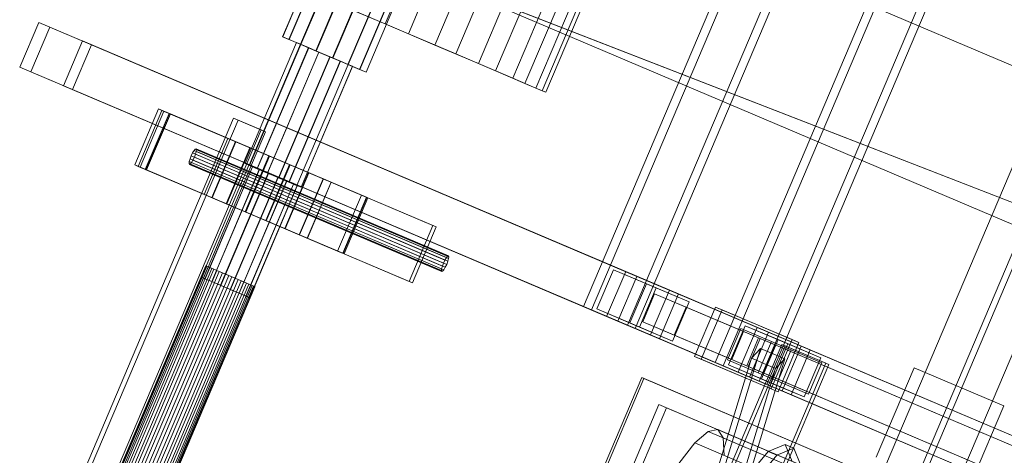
# Model space of a CAD drawing. Header units: millimetres. Extents: x -4738 to 65662, y -68080 to 6847.
# Tile 518 of 656: x 17989 to 18799, y -18870 to -18512. Entities that reach past the tile are written whole.
import ezdxf

# ---------------------------------------------------------------- set-up
doc = ezdxf.new("R2010")
doc.units = ezdxf.units.MM
doc.layers.add('superior_C10', color=7, linetype='Continuous', lineweight=0)

msp = doc.modelspace()

# ---------------------------------------------------------------- linework, layer by layer
at = {"layer": 'superior_C10'}
for p, q in [((19405.667, -17218.263), (18366.275, -19666.785)), ((19430.981, -17229.008), (18391.588, -19677.531)), ((18396.191, -19679.485), (19435.583, -17230.962)), ((18421.504, -19690.23), (19460.897, -17241.708)), ((18205.369, -18525.691), (18473.032, -17895.151)), ((18473.107, -17895.183), (18205.444, -18525.723)), ((18210.523, -18527.879), (18478.186, -17897.339)), ((18210.736, -18527.97), (18478.399, -17897.429)), ((18220.12, -18531.953), (18487.783, -17901.413)), ((18220.44, -18532.089), (18488.103, -17901.548)), ((18232.7, -18537.294), (18500.363, -17906.753)), ((18233.077, -18537.454), (18500.74, -17906.913)), ((18246.348, -18543.087), (18514.011, -17912.546)), ((18246.725, -18543.247), (18514.388, -17912.706)), ((18258.986, -18548.452), (18526.649, -17917.911)), ((18259.306, -18548.587), (18526.969, -17918.047)), ((18268.689, -18552.571), (18536.353, -17922.03)), ((18268.903, -18552.661), (18536.566, -17922.121)), ((18273.982, -18554.817), (18541.645, -17924.277)), ((18274.057, -18554.849), (18541.72, -17924.309)), ((18452.756, -18747.491), (18804.43, -17919.044)), ((18810.889, -17921.786), (18459.215, -18750.233)), ((18840.503, -17934.357), (18488.828, -18762.804)), ((18495.287, -18765.546), (18846.961, -17937.098)), ((18289.537, -18515.25), (18523.986, -17962.951)), ((18560.973, -18793.429), (18912.647, -17964.982)), ((18308.716, -18523.391), (18543.165, -17971.093)), ((18919.106, -17967.724), (18567.432, -18796.171)), ((18330.418, -18532.604), (18564.867, -17980.305)), ((18948.72, -17980.295), (18597.046, -18808.742)), ((18603.504, -18811.484), (18955.179, -17983.036)), ((18347.613, -18539.903), (18582.063, -17987.605)), ((18366.249, -18547.814), (18600.699, -17995.516)), ((18380.289, -18553.774), (18614.739, -18001.476)), ((18394.589, -18559.844), (18629.039, -18007.546)), ((18404.517, -18564.059), (18638.966, -18011.76)), ((18413.506, -18567.875), (18647.956, -18015.576)), ((18418.645, -18570.056), (18653.095, -18017.758)), ((18421.711, -18571.358), (18656.161, -18019.059)), ((18355.713, -18358.659), (18991.941, -18628.736)), ((18993.04, -18629.203), (18356.812, -18359.125)), ((18241.459, -18440.523), (27684.903, -22449.244)), ((27685.833, -22449.639), (18242.389, -18440.917)), ((18308.823, -18469.118), (18966.137, -18724.57)), ((18967.236, -18725.037), (18309.922, -18469.585)), ((18289.537, -18515.25), (18246.392, -18496.935)), ((18266.247, -18505.364), (18308.716, -18523.391)), ((18004.877, -18513.913), (17989.247, -18550.733)), ((18014.104, -18517.83), (18004.877, -18513.913)), ((18487.345, -18718.72), (18004.877, -18513.913)), ((18330.418, -18532.604), (18289.537, -18515.25)), ((17998.474, -18554.65), (18014.104, -18517.83)), ((18496.572, -18722.636), (18014.104, -18517.83)), ((18308.716, -18523.391), (18347.613, -18539.903)), ((18040.862, -18529.188), (18025.232, -18566.008)), ((18032.613, -18569.142), (18048.243, -18532.322)), ((18048.243, -18532.322), (18040.862, -18529.188)), ((18523.33, -18733.995), (18040.862, -18529.188)), ((18530.712, -18737.129), (18048.243, -18532.322)), ((18174.465, -18629.901), (18216.666, -18530.487)), ((18216.717, -18530.508), (18174.516, -18629.922)), ((18177.924, -18631.369), (18220.125, -18531.955)), ((18178.067, -18631.43), (18220.268, -18532.016)), ((18205.369, -18525.691), (18210.523, -18527.879)), ((18205.444, -18525.723), (18205.369, -18525.691)), ((18210.736, -18527.97), (18205.444, -18525.723)), ((18210.523, -18527.879), (18220.12, -18531.953)), ((18220.44, -18532.089), (18210.736, -18527.97)), ((18220.125, -18531.955), (18216.666, -18530.487)), ((18216.666, -18530.487), (18216.717, -18530.508)), ((18216.717, -18530.508), (18220.268, -18532.016)), ((18220.12, -18531.953), (18232.7, -18537.294)), ((18226.565, -18534.689), (18220.125, -18531.955)), ((18220.268, -18532.016), (18226.779, -18534.78)), ((18233.077, -18537.454), (18220.44, -18532.089)), ((18366.249, -18547.814), (18330.418, -18532.604)), ((18184.364, -18634.103), (18226.565, -18534.689)), ((18184.579, -18634.194), (18226.779, -18534.78)), ((18192.806, -18637.686), (18235.007, -18538.273)), ((18193.059, -18637.794), (18235.26, -18538.38)), ((18235.007, -18538.273), (18226.565, -18534.689)), ((18226.779, -18534.78), (18235.26, -18538.38)), ((18232.7, -18537.294), (18246.348, -18543.087)), ((18246.725, -18543.247), (18233.077, -18537.454)), ((18244.165, -18542.16), (18235.007, -18538.273)), ((18235.26, -18538.38), (18244.418, -18542.268)), ((18347.613, -18539.903), (18380.289, -18553.774)), ((18201.965, -18641.574), (18244.165, -18542.16)), ((18202.218, -18641.682), (18244.418, -18542.268)), ((18210.445, -18645.174), (18252.646, -18545.76)), ((18210.66, -18645.265), (18252.861, -18545.852)), ((18216.957, -18647.938), (18259.158, -18548.525)), ((18217.1, -18647.999), (18259.301, -18548.585)), ((18252.646, -18545.76), (18244.165, -18542.16)), ((18244.418, -18542.268), (18252.861, -18545.852)), ((18246.348, -18543.087), (18258.986, -18548.452)), ((18259.306, -18548.587), (18246.725, -18543.247)), ((18259.158, -18548.525), (18252.646, -18545.76)), ((18252.861, -18545.852), (18259.301, -18548.585)), ((18258.986, -18548.452), (18268.689, -18552.571)), ((18262.709, -18550.032), (18259.158, -18548.525)), ((18259.301, -18548.585), (18262.759, -18550.053)), ((18268.903, -18552.661), (18259.306, -18548.587)), ((18394.589, -18559.844), (18366.249, -18547.814)), ((17989.247, -18550.733), (17998.474, -18554.65)), ((18471.715, -18755.539), (17989.247, -18550.733)), ((17998.474, -18554.65), (18480.942, -18759.456)), ((18220.508, -18649.446), (18262.709, -18550.032)), ((18220.558, -18649.467), (18262.759, -18550.053)), ((18262.759, -18550.053), (18262.709, -18550.032)), ((18268.689, -18552.571), (18273.982, -18554.817)), ((18274.057, -18554.849), (18268.903, -18552.661)), ((18273.982, -18554.817), (18274.057, -18554.849)), ((18380.289, -18553.774), (18404.517, -18564.059)), ((18025.232, -18566.008), (18032.613, -18569.142)), ((18507.7, -18770.815), (18025.232, -18566.008)), ((18413.506, -18567.875), (18394.589, -18559.844)), ((18404.517, -18564.059), (18418.645, -18570.056)), ((18032.613, -18569.142), (18515.082, -18773.948)), ((18421.711, -18571.358), (18413.506, -18567.875)), ((18418.645, -18570.056), (18421.711, -18571.358)), ((18083.842, -18631.084), (18103.379, -18585.059)), ((18106.147, -18586.234), (18086.61, -18632.259)), ((18088.246, -18632.953), (18107.784, -18586.929)), ((18092.491, -18634.755), (18112.028, -18588.73)), ((18112.397, -18588.887), (18092.86, -18634.912)), ((18113.135, -18589.2), (18093.598, -18635.225)), ((18103.379, -18585.059), (18328.831, -18680.763)), ((18103.379, -18585.059), (18106.147, -18586.234)), ((18331.6, -18681.938), (18106.147, -18586.234)), ((18107.784, -18586.929), (18270.109, -18655.836)), ((18107.784, -18586.929), (18112.397, -18588.887)), ((18112.028, -18588.73), (18274.354, -18657.637)), ((18112.028, -18588.73), (18113.135, -18589.2)), ((18274.723, -18657.794), (18112.397, -18588.887)), ((18275.461, -18658.107), (18113.135, -18589.2)), ((18007.581, -18963.731), (18165.053, -18592.771)), ((18168.744, -18594.338), (18011.272, -18965.298)), ((18165.053, -18592.771), (18187.598, -18602.341)), ((18165.053, -18592.771), (18168.744, -18594.338)), ((18191.289, -18603.908), (18168.744, -18594.338)), ((18187.598, -18602.341), (18030.126, -18973.302)), ((18033.817, -18974.869), (18191.289, -18603.908)), ((18191.289, -18603.908), (18187.598, -18602.341)), ((18140.772, -18655.25), (18160.309, -18609.226)), ((18160.402, -18609.265), (18140.864, -18655.29)), ((18147.146, -18657.956), (18166.683, -18611.931)), ((18147.41, -18658.068), (18166.947, -18612.043)), ((18166.683, -18611.931), (18160.309, -18609.226)), ((18160.309, -18609.226), (18160.402, -18609.265)), ((18160.402, -18609.265), (18166.947, -18612.043)), ((18178.554, -18616.97), (18166.683, -18611.931)), ((18166.947, -18612.043), (18178.949, -18617.138)), ((18131.381, -18621.195), (18130.236, -18623.619)), ((18132.549, -18619.223), (18131.381, -18621.195)), ((18338.798, -18709.243), (18131.381, -18621.195)), ((18133.561, -18618.004), (18132.549, -18619.223)), ((18339.965, -18707.271), (18132.549, -18619.223)), ((18132.82, -18624.716), (18133.768, -18622.208)), ((18134.263, -18617.724), (18133.561, -18618.004)), ((18340.977, -18706.052), (18133.561, -18618.004)), ((18133.768, -18622.208), (18134.376, -18619.999)), ((18341.184, -18710.256), (18133.768, -18622.208)), ((18134.549, -18618.424), (18134.263, -18617.724)), ((18341.68, -18705.772), (18134.263, -18617.724)), ((18134.376, -18619.999), (18134.549, -18618.424)), ((18341.792, -18708.047), (18134.376, -18619.999)), ((18341.966, -18706.472), (18134.549, -18618.424)), ((18159.016, -18662.995), (18178.554, -18616.97)), ((18159.412, -18663.163), (18178.949, -18617.138)), ((18194.114, -18623.575), (18178.554, -18616.97)), ((18178.949, -18617.138), (18194.58, -18623.773)), ((18128.681, -18628.336), (18128.507, -18629.91)), ((18128.507, -18629.91), (18128.793, -18630.611)), ((18335.923, -18717.958), (18128.507, -18629.91)), ((18129.288, -18626.126), (18128.681, -18628.336)), ((18336.097, -18716.384), (18128.681, -18628.336)), ((18128.793, -18630.611), (18129.495, -18630.33)), ((18128.793, -18630.611), (18336.209, -18718.659)), ((18130.236, -18623.619), (18129.288, -18626.126)), ((18336.704, -18714.174), (18129.288, -18626.126)), ((18129.495, -18630.33), (18130.507, -18629.111)), ((18336.912, -18718.378), (18129.495, -18630.33)), ((18337.653, -18711.667), (18130.236, -18623.619)), ((18130.507, -18629.111), (18131.675, -18627.14)), ((18337.924, -18717.159), (18130.507, -18629.111)), ((18131.675, -18627.14), (18132.82, -18624.716)), ((18339.091, -18715.187), (18131.675, -18627.14)), ((18340.236, -18712.763), (18132.82, -18624.716)), ((18174.465, -18629.901), (18177.924, -18631.369)), ((18174.516, -18629.922), (18174.465, -18629.901)), ((18178.067, -18631.43), (18174.516, -18629.922)), ((18174.576, -18669.6), (18194.114, -18623.575)), ((18175.043, -18669.798), (18194.58, -18623.773)), ((18191.456, -18676.766), (18210.994, -18630.741)), ((18210.994, -18630.741), (18194.114, -18623.575)), ((18194.58, -18623.773), (18211.46, -18630.939)), ((18226.625, -18637.376), (18210.994, -18630.741)), ((18309.294, -18726.788), (18083.842, -18631.084)), ((18086.61, -18632.259), (18083.842, -18631.084)), ((18086.61, -18632.259), (18312.062, -18727.963)), ((18250.572, -18701.86), (18088.246, -18632.953)), ((18092.86, -18634.912), (18088.246, -18632.953)), ((18254.816, -18703.662), (18092.491, -18634.755)), ((18093.598, -18635.225), (18092.491, -18634.755)), ((18092.86, -18634.912), (18255.185, -18703.819)), ((18093.598, -18635.225), (18255.924, -18704.132)), ((18138.554, -18723.293), (18177.629, -18631.244)), ((18177.672, -18631.262), (18138.597, -18723.312)), ((18141.537, -18724.56), (18180.612, -18632.51)), ((18141.661, -18724.612), (18180.736, -18632.563)), ((18147.094, -18726.919), (18186.169, -18634.869)), ((18147.279, -18726.997), (18186.354, -18634.947)), ((18154.377, -18730.01), (18193.452, -18637.961)), ((18154.595, -18730.103), (18193.67, -18638.053)), ((18180.612, -18632.51), (18177.629, -18631.244)), ((18177.629, -18631.244), (18177.672, -18631.262)), ((18177.672, -18631.262), (18180.736, -18632.563)), ((18177.924, -18631.369), (18184.364, -18634.103)), ((18184.579, -18634.194), (18178.067, -18631.43)), ((18186.169, -18634.869), (18180.612, -18632.51)), ((18180.736, -18632.563), (18186.354, -18634.947)), ((18184.364, -18634.103), (18192.806, -18637.686)), ((18193.059, -18637.794), (18184.579, -18634.194)), ((18193.452, -18637.961), (18186.169, -18634.869)), ((18186.354, -18634.947), (18193.67, -18638.053)), ((18191.923, -18676.964), (18211.46, -18630.939)), ((18192.806, -18637.686), (18201.965, -18641.574)), ((18202.218, -18641.682), (18193.059, -18637.794)), ((18201.353, -18641.315), (18193.452, -18637.961)), ((18193.67, -18638.053), (18201.572, -18641.407)), ((18207.087, -18683.401), (18226.625, -18637.376)), ((18207.483, -18683.569), (18227.02, -18637.544)), ((18211.46, -18630.939), (18227.02, -18637.544)), ((18238.627, -18642.471), (18226.625, -18637.376)), ((18227.02, -18637.544), (18238.891, -18642.583)), ((18162.278, -18733.364), (18201.353, -18641.315)), ((18162.497, -18733.457), (18201.572, -18641.407)), ((18169.595, -18736.47), (18208.67, -18644.421)), ((18169.78, -18736.549), (18208.855, -18644.499)), ((18175.213, -18738.855), (18214.288, -18646.805)), ((18175.337, -18738.908), (18214.411, -18646.858)), ((18208.67, -18644.421), (18201.353, -18641.315)), ((18201.572, -18641.407), (18208.855, -18644.499)), ((18201.965, -18641.574), (18210.445, -18645.174)), ((18210.66, -18645.265), (18202.218, -18641.682)), ((18214.288, -18646.805), (18208.67, -18644.421)), ((18208.855, -18644.499), (18214.411, -18646.858)), ((18210.445, -18645.174), (18216.957, -18647.938)), ((18217.1, -18647.999), (18210.66, -18645.265)), ((18217.352, -18648.106), (18214.288, -18646.805)), ((18214.411, -18646.858), (18217.395, -18648.124)), ((18219.089, -18688.496), (18238.627, -18642.471)), ((18219.353, -18688.608), (18238.891, -18642.583)), ((18225.635, -18691.275), (18245.172, -18645.25)), ((18225.727, -18691.314), (18245.265, -18645.289)), ((18245.172, -18645.25), (18238.627, -18642.471)), ((18238.891, -18642.583), (18245.265, -18645.289)), ((18245.265, -18645.289), (18245.172, -18645.25)), ((18178.277, -18740.156), (18217.352, -18648.106)), ((18178.32, -18740.174), (18217.395, -18648.124)), ((18216.957, -18647.938), (18220.508, -18649.446)), ((18220.558, -18649.467), (18217.1, -18647.999)), ((18217.395, -18648.124), (18217.352, -18648.106)), ((18220.508, -18649.446), (18220.558, -18649.467)), ((18140.772, -18655.25), (18147.146, -18657.956)), ((18140.864, -18655.29), (18140.772, -18655.25)), ((18147.41, -18658.068), (18140.864, -18655.29)), ((18147.146, -18657.956), (18159.016, -18662.995)), ((18159.412, -18663.163), (18147.41, -18658.068)), ((18159.016, -18662.995), (18174.576, -18669.6)), ((18175.043, -18669.798), (18159.412, -18663.163)), ((18270.109, -18655.836), (18250.572, -18701.86)), ((18274.354, -18657.637), (18254.816, -18703.662)), ((18255.185, -18703.819), (18274.723, -18657.794)), ((18255.924, -18704.132), (18275.461, -18658.107)), ((18274.723, -18657.794), (18270.109, -18655.836)), ((18275.461, -18658.107), (18274.354, -18657.637)), ((18174.576, -18669.6), (18191.456, -18676.766)), ((18191.923, -18676.964), (18175.043, -18669.798)), ((18191.456, -18676.766), (18207.087, -18683.401)), ((18207.483, -18683.569), (18191.923, -18676.964)), ((18207.087, -18683.401), (18219.089, -18688.496)), ((18219.353, -18688.608), (18207.483, -18683.569)), ((18328.831, -18680.763), (18309.294, -18726.788)), ((18312.062, -18727.963), (18331.6, -18681.938)), ((18331.6, -18681.938), (18328.831, -18680.763)), ((18219.089, -18688.496), (18225.635, -18691.275)), ((18225.727, -18691.314), (18219.353, -18688.608)), ((18225.635, -18691.275), (18225.727, -18691.314)), ((18250.572, -18701.86), (18255.185, -18703.819)), ((18254.816, -18703.662), (18255.924, -18704.132)), ((18336.704, -18714.174), (18337.653, -18711.667)), ((18337.653, -18711.667), (18338.798, -18709.243)), ((18338.798, -18709.243), (18339.965, -18707.271)), ((18339.965, -18707.271), (18340.977, -18706.052)), ((18341.184, -18710.256), (18340.236, -18712.763)), ((18340.977, -18706.052), (18341.68, -18705.772)), ((18341.792, -18708.047), (18341.184, -18710.256)), ((18341.68, -18705.772), (18341.966, -18706.472)), ((18341.966, -18706.472), (18341.792, -18708.047)), ((18142.13, -18713.948), (18034.869, -18966.624)), ((18035.244, -18966.783), (18142.505, -18714.107)), ((18143.133, -18714.373), (18035.872, -18967.05)), ((18144.231, -18714.84), (18036.971, -18967.516)), ((18145.445, -18715.355), (18038.184, -18968.031)), ((18147.193, -18716.097), (18039.932, -18968.773)), ((18148.909, -18716.825), (18041.648, -18969.502)), ((18151.186, -18717.792), (18043.926, -18970.469)), ((18153.288, -18718.684), (18046.027, -18971.361)), ((18155.94, -18719.81), (18048.68, -18972.487)), ((18142.13, -18713.948), (18143.133, -18714.373)), ((18142.505, -18714.107), (18142.13, -18713.948)), ((18144.231, -18714.84), (18142.505, -18714.107)), ((18143.133, -18714.373), (18145.445, -18715.355)), ((18147.193, -18716.097), (18144.231, -18714.84)), ((18145.445, -18715.355), (18148.909, -18716.825)), ((18151.186, -18717.792), (18147.193, -18716.097)), ((18148.909, -18716.825), (18153.288, -18718.684)), ((18155.94, -18719.81), (18151.186, -18717.792)), ((18153.288, -18718.684), (18158.285, -18720.805)), ((18161.131, -18722.014), (18155.94, -18719.81)), ((18335.923, -18717.958), (18336.097, -18716.384)), ((18336.209, -18718.659), (18335.923, -18717.958)), ((18336.097, -18716.384), (18336.704, -18714.174)), ((18336.912, -18718.378), (18336.209, -18718.659)), ((18337.924, -18717.159), (18336.912, -18718.378)), ((18339.091, -18715.187), (18337.924, -18717.159)), ((18340.236, -18712.763), (18339.091, -18715.187)), ((18463.778, -18749.454), (18477.454, -18717.237)), ((18487.345, -18718.72), (18471.715, -18755.539)), ((18477.454, -18717.237), (18504.509, -18728.721)), ((18477.454, -18717.237), (18512.517, -18732.121)), ((18496.572, -18722.636), (18487.345, -18718.72)), ((18595.562, -18764.657), (18487.345, -18718.72)), ((18158.285, -18720.805), (18051.024, -18973.482)), ((18161.131, -18722.014), (18053.87, -18974.69)), ((18163.558, -18723.044), (18056.297, -18975.72)), ((18166.404, -18724.252), (18059.144, -18976.929)), ((18168.748, -18725.247), (18061.488, -18977.924)), ((18171.401, -18726.373), (18064.14, -18979.05)), ((18173.503, -18727.265), (18066.242, -18979.942)), ((18138.554, -18723.293), (18141.537, -18724.56)), ((18138.597, -18723.312), (18138.554, -18723.293)), ((18141.661, -18724.612), (18138.597, -18723.312)), ((18141.537, -18724.56), (18147.094, -18726.919)), ((18147.279, -18726.997), (18141.661, -18724.612)), ((18147.094, -18726.919), (18154.377, -18730.01)), ((18154.595, -18730.103), (18147.279, -18726.997)), ((18158.285, -18720.805), (18163.558, -18723.044)), ((18166.404, -18724.252), (18161.131, -18722.014)), ((18163.558, -18723.044), (18168.748, -18725.247)), ((18171.401, -18726.373), (18166.404, -18724.252)), ((18168.748, -18725.247), (18173.503, -18727.265)), ((18175.78, -18728.232), (18171.401, -18726.373)), ((18173.503, -18727.265), (18177.496, -18728.961)), ((18309.294, -18726.788), (18312.062, -18727.963)), ((18480.942, -18759.456), (18496.572, -18722.636)), ((18604.789, -18768.574), (18496.572, -18722.636)), ((18175.78, -18728.232), (18068.52, -18980.909)), ((18177.496, -18728.961), (18070.236, -18981.637)), ((18179.244, -18729.703), (18071.983, -18982.379)), ((18180.457, -18730.218), (18073.197, -18982.894)), ((18181.556, -18730.684), (18074.296, -18983.361)), ((18182.184, -18730.951), (18074.924, -18983.627)), ((18182.559, -18731.11), (18075.298, -18983.786)), ((18154.377, -18730.01), (18162.278, -18733.364)), ((18162.497, -18733.457), (18154.595, -18730.103)), ((18162.278, -18733.364), (18169.595, -18736.47)), ((18169.78, -18736.549), (18162.497, -18733.457)), ((18179.244, -18729.703), (18175.78, -18728.232)), ((18177.496, -18728.961), (18180.457, -18730.218)), ((18181.556, -18730.684), (18179.244, -18729.703)), ((18180.457, -18730.218), (18182.184, -18730.951)), ((18182.559, -18731.11), (18181.556, -18730.684)), ((18182.184, -18730.951), (18182.559, -18731.11)), ((18504.509, -18728.721), (18490.832, -18760.939)), ((18512.517, -18732.121), (18498.841, -18764.338)), ((18504.509, -18728.721), (18539.571, -18743.605)), ((18523.33, -18733.995), (18507.7, -18770.815)), ((18539.571, -18743.605), (18512.517, -18732.121)), ((18530.712, -18737.129), (18523.33, -18733.995)), ((18631.547, -18779.933), (18523.33, -18733.995)), ((18169.595, -18736.47), (18175.213, -18738.855)), ((18175.337, -18738.908), (18169.78, -18736.549)), ((18175.213, -18738.855), (18178.277, -18740.156)), ((18178.32, -18740.174), (18175.337, -18738.908)), ((18178.277, -18740.156), (18178.32, -18740.174)), ((18511.175, -18736.983), (18501.406, -18759.996)), ((18537.005, -18747.948), (18511.175, -18736.983)), ((18584.33, -18768.037), (18511.175, -18736.983)), ((18515.082, -18773.948), (18530.712, -18737.129)), ((18525.895, -18775.823), (18539.571, -18743.605)), ((18638.929, -18783.067), (18530.712, -18737.129)), ((18488.828, -18762.804), (18452.756, -18747.491)), ((18459.215, -18750.233), (18452.756, -18747.491)), ((18459.215, -18750.233), (18495.287, -18765.546)), ((18490.832, -18760.939), (18463.778, -18749.454)), ((18498.841, -18764.338), (18463.778, -18749.454)), ((18527.237, -18770.96), (18537.005, -18747.948)), ((18610.16, -18779.002), (18537.005, -18747.948)), ((18543.914, -18788.36), (18561.107, -18747.858)), ((18566.643, -18750.209), (18549.45, -18790.71)), ((18561.107, -18747.858), (18624.233, -18774.656)), ((18561.107, -18747.858), (18566.643, -18750.209)), ((18629.769, -18777.006), (18566.643, -18750.209)), ((18471.715, -18755.539), (18480.942, -18759.456)), ((18579.932, -18801.477), (18471.715, -18755.539)), ((18480.942, -18759.456), (18589.159, -18805.394)), ((18501.406, -18759.996), (18527.237, -18770.96)), ((18574.561, -18791.05), (18501.406, -18759.996)), ((18488.828, -18762.804), (18495.287, -18765.546)), ((18490.832, -18760.939), (18525.895, -18775.823)), ((18498.841, -18764.338), (18525.895, -18775.823)), ((18570.96, -18791.151), (18581.901, -18765.377)), ((18571.995, -18795.392), (18585.672, -18763.175)), ((18574.561, -18791.05), (18584.33, -18768.037)), ((18595.562, -18764.657), (18579.932, -18801.477)), ((18581.901, -18765.377), (18607.152, -18776.096)), ((18581.901, -18765.377), (18623.422, -18783.002)), ((18584.33, -18768.037), (18610.16, -18779.002)), ((18585.672, -18763.175), (18612.726, -18774.659)), ((18585.672, -18763.175), (18620.734, -18778.059)), ((18604.789, -18768.574), (18595.562, -18764.657)), ((19677.734, -19224.037), (18595.562, -18764.657)), ((18507.7, -18770.815), (18515.082, -18773.948)), ((18615.917, -18816.753), (18507.7, -18770.815)), ((18515.082, -18773.948), (18623.299, -18819.886)), ((18527.237, -18770.96), (18600.391, -18802.015)), ((18596.626, -18773.257), (18586.858, -18796.269)), ((18588.095, -18796.795), (18597.863, -18773.782)), ((18589.159, -18805.394), (18604.789, -18768.574)), ((18607.152, -18776.096), (18596.211, -18801.869)), ((18597.863, -18773.782), (18596.626, -18773.257)), ((19713.86, -19247.52), (18596.626, -18773.257)), ((19715.097, -19248.046), (18597.863, -18773.782)), ((18612.726, -18774.659), (18599.05, -18806.877)), ((19686.961, -19227.954), (18604.789, -18768.574)), ((18624.233, -18774.656), (18607.04, -18815.157)), ((18648.673, -18793.721), (18607.152, -18776.096)), ((18612.726, -18774.659), (18647.788, -18789.543)), ((18629.769, -18777.006), (18624.233, -18774.656)), ((18481.01, -19096.26), (18615.819, -18778.688)), ((18618.402, -18779.785), (18483.594, -19097.356)), ((18598.255, -18781.948), (18524.927, -19022.413)), ((18590.651, -18789.88), (18598.255, -18781.948)), ((18598.255, -18781.948), (18618.095, -18790.37)), ((18610.16, -18779.002), (18600.391, -18802.015)), ((18620.734, -18778.059), (18607.058, -18810.276)), ((18623.422, -18783.002), (18612.481, -18808.776)), ((18612.576, -18817.508), (18629.769, -18777.006)), ((18615.819, -18778.688), (18651.891, -18794.001)), ((18615.819, -18778.688), (18618.402, -18779.785)), ((18631.547, -18779.933), (18615.917, -18816.753)), ((18654.475, -18795.098), (18618.402, -18779.785)), ((18647.788, -18789.543), (18620.734, -18778.059)), ((18623.299, -18819.886), (18638.929, -18783.067)), ((18648.673, -18793.721), (18623.422, -18783.002)), ((18638.929, -18783.067), (18631.547, -18779.933)), ((19713.719, -19239.313), (18631.547, -18779.933)), ((19721.1, -19242.446), (18638.929, -18783.067)), ((18590.651, -18789.88), (18517.323, -19030.344)), ((18607.04, -18815.157), (18543.914, -18788.36)), ((18549.45, -18790.71), (18543.914, -18788.36)), ((18544.766, -19030.835), (18618.095, -18790.37)), ((18549.45, -18790.71), (18612.576, -18817.508)), ((18596.211, -18801.869), (18570.96, -18791.151)), ((18612.481, -18808.776), (18570.96, -18791.151)), ((18600.391, -18802.015), (18574.561, -18791.05)), ((18610.491, -18798.302), (18590.651, -18789.88)), ((18618.095, -18790.37), (18610.491, -18798.302)), ((18634.112, -18821.761), (18647.788, -18789.543)), ((18651.891, -18794.001), (18517.083, -19111.572)), ((18519.666, -19112.669), (18654.475, -18795.098)), ((18610.491, -18798.302), (18537.162, -19038.766)), ((18597.046, -18808.742), (18560.973, -18793.429)), ((18567.432, -18796.171), (18560.973, -18793.429)), ((18567.432, -18796.171), (18603.504, -18811.484)), ((18599.05, -18806.877), (18571.995, -18795.392)), ((18607.058, -18810.276), (18571.995, -18795.392)), ((18586.858, -18796.269), (18588.095, -18796.795)), ((19704.092, -19270.533), (18586.858, -18796.269)), ((18588.095, -18796.795), (19705.329, -19271.058)), ((18637.732, -18819.495), (18648.673, -18793.721)), ((18654.475, -18795.098), (18651.891, -18794.001)), ((18693.298, -18871.329), (18724.558, -18797.689)), ((18724.558, -18797.689), (18798.198, -18828.949)), ((18387.183, -19072.726), (18500.5, -18805.781)), ((18502.345, -18806.565), (18389.028, -19073.509)), ((18500.5, -18805.781), (19185.875, -19096.722)), ((18500.5, -18805.781), (18502.345, -18806.565)), ((19187.72, -19097.505), (18502.345, -18806.565)), ((18579.932, -18801.477), (18589.159, -18805.394)), ((19662.104, -19260.857), (18579.932, -18801.477)), ((18589.159, -18805.394), (19671.331, -19264.774)), ((18596.211, -18801.869), (18637.732, -18819.495)), ((18597.046, -18808.742), (18603.504, -18811.484)), ((18599.05, -18806.877), (18634.112, -18821.761)), ((18612.481, -18808.776), (18637.732, -18819.495)), ((18607.04, -18815.157), (18612.576, -18817.508)), ((18607.058, -18810.276), (18634.112, -18821.761)), ((18615.917, -18816.753), (18623.299, -18819.886)), ((19698.089, -19276.132), (18615.917, -18816.753)), ((18623.299, -18819.886), (19705.47, -19279.266)), ((18412.925, -19067.358), (18514.52, -18828.029)), ((18520.979, -18830.77), (18419.384, -19070.1)), ((18514.52, -18828.029), (18983.461, -19027.093)), ((18514.52, -18828.029), (18520.979, -18830.77)), ((18989.92, -19029.835), (18520.979, -18830.77)), ((18798.198, -18828.949), (18766.938, -18902.588)), ((18563.005, -18848.61), (18555.065, -18850.052)), ((18567.483, -18855.324), (18563.005, -18848.61)), ((18995.874, -19032.362), (18563.005, -18848.61)), ((18555.065, -18850.052), (18544.205, -18859.551)), ((18987.934, -19033.804), (18555.065, -18850.052)), ((18568.195, -18869.734), (18567.483, -18855.324)), ((19000.352, -19039.075), (18567.483, -18855.324)), ((18544.205, -18859.551), (18531.163, -18876.458)), ((18977.073, -19043.302), (18544.205, -18859.551)), ((18618.472, -18860.858), (18604.381, -18866.487)), ((18611.596, -18869.549), (18625.687, -18863.92)), ((18624.211, -18874.904), (18618.472, -18860.858)), ((18625.687, -18863.92), (18618.472, -18860.858)), ((18625.687, -18863.92), (18631.426, -18877.967)), ((18604.381, -18866.487), (18584.083, -18890.934)), ((18591.298, -18893.996), (18611.596, -18869.549)), ((18611.596, -18869.549), (18604.381, -18866.487))]:
    msp.add_line(p, q, dxfattribs=at)

doc.saveas('drawing.dxf')
